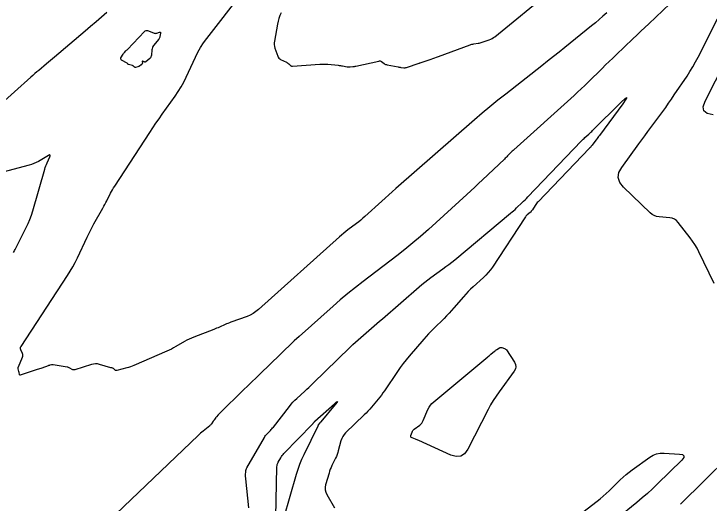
# Model space of a CAD drawing. Extents: x 1005228 to 1008882, y 1883389 to 1885754.
# Drawn here: x 1007530.8 to 1007701.9, y 1884232.3 to 1884352.9 of the extents above; entities that cross this region are included whole.
import ezdxf

# ---------------------------------------------------------------- set-up
doc = ezdxf.new("R2010")
doc.units = 0
doc.layers.add('C-ANNO-NOTE', color=7, linetype='Continuous')
doc.layers.add('S_BRIDGE', color=7, linetype='Continuous')

msp = doc.modelspace()

# ---------------------------------------------------------------- linework, layer by layer
at = {"layer": 'C-ANNO-NOTE'}
for points in [[(1007676.72, 1884353.14), (1007675.81, 1884352.3), (1007674.89, 1884351.47), (1007673.95, 1884350.67), (1007672.99, 1884349.88), (1007666.43, 1884344.6), (1007665.01, 1884343.46), (1007663.59, 1884342.33), (1007662.16, 1884341.2), (1007660.74, 1884340.07), (1007651.86, 1884333.12), (1007649.92, 1884331.57), (1007647.99, 1884330), (1007646.09, 1884328.4), (1007644.21, 1884326.78), (1007624.8, 1884309.81), (1007623.93, 1884309.05), (1007623.06, 1884308.28), (1007622.2, 1884307.5), (1007621.34, 1884306.73), (1007617.18, 1884302.94), (1007616.68, 1884302.5), (1007616.18, 1884302.07), (1007615.66, 1884301.65), (1007615.14, 1884301.24), (1007613.02, 1884299.63), (1007612.49, 1884299.22), (1007611.97, 1884298.8), (1007611.47, 1884298.37), (1007610.97, 1884297.93), (1007591.01, 1884280.04), (1007590.36, 1884279.52), (1007589.68, 1884279.06), (1007588.96, 1884278.67), (1007588.19, 1884278.35), (1007584.19, 1884276.89), (1007583.84, 1884276.76), (1007583.48, 1884276.62), (1007583.13, 1884276.47), (1007582.78, 1884276.32), (1007581.38, 1884275.71), (1007581.03, 1884275.56), (1007580.68, 1884275.41), (1007580.32, 1884275.27), (1007579.97, 1884275.13), (1007575.04, 1884273.24), (1007574.47, 1884273.01), (1007573.9, 1884272.75), (1007573.34, 1884272.47), (1007572.8, 1884272.16), (1007570.64, 1884270.89), (1007570.1, 1884270.58), (1007569.55, 1884270.29), (1007568.98, 1884270.01), (1007568.41, 1884269.75), (1007560.3, 1884266.24), (1007559.87, 1884266.06), (1007559.44, 1884265.91), (1007559.01, 1884265.77), (1007558.56, 1884265.65), (1007556.09, 1884265.02), (1007555.99, 1884265.01), (1007555.91, 1884265.02), (1007555.82, 1884265.05), (1007555.74, 1884265.11), (1007555.4, 1884265.42), (1007555.34, 1884265.46), (1007555.29, 1884265.5), (1007555.23, 1884265.52), (1007555.17, 1884265.55), (1007554.91, 1884265.63), (1007554.84, 1884265.65), (1007554.78, 1884265.66), (1007554.72, 1884265.68), (1007554.65, 1884265.7), (1007551.83, 1884266.51), (1007551.34, 1884266.62), (1007550.85, 1884266.65), (1007550.36, 1884266.6), (1007549.87, 1884266.48), (1007545.77, 1884265.17), (1007545.61, 1884265.14), (1007545.45, 1884265.14), (1007545.29, 1884265.17), (1007545.14, 1884265.24), (1007544.55, 1884265.59), (1007544.4, 1884265.68), (1007544.24, 1884265.74), (1007544.08, 1884265.79), (1007543.91, 1884265.83), (1007540.42, 1884266.39), (1007540.32, 1884266.4), (1007540.21, 1884266.4), (1007540.11, 1884266.4), (1007540.01, 1884266.38), (1007539.6, 1884266.29), (1007539.5, 1884266.26), (1007539.4, 1884266.23), (1007539.3, 1884266.2), (1007539.2, 1884266.17), (1007537.67, 1884265.61), (1007537.38, 1884265.51), (1007537.09, 1884265.41), (1007536.8, 1884265.32), (1007536.51, 1884265.22), (1007532.34, 1884263.9), (1007532.27, 1884263.89), (1007532.21, 1884263.91), (1007532.17, 1884263.95), (1007532.14, 1884264.02), (1007532.05, 1884264.51), (1007532.05, 1884264.53), (1007532.04, 1884264.55), (1007532.03, 1884264.57), (1007532.03, 1884264.59), (1007531.99, 1884264.66), (1007531.98, 1884264.68), (1007531.98, 1884264.69), (1007531.97, 1884264.71), (1007531.97, 1884264.73), (1007531.84, 1884265.45), (1007531.83, 1884265.57), (1007531.84, 1884265.69), (1007531.86, 1884265.81), (1007531.9, 1884265.93), (1007532.88, 1884268.3), (1007532.95, 1884268.53), (1007532.97, 1884268.76), (1007532.94, 1884268.98), (1007532.87, 1884269.21), (1007532.47, 1884270.1), (1007532.39, 1884270.33), (1007532.38, 1884270.54), (1007532.43, 1884270.76), (1007532.53, 1884270.96), (1007543.96, 1884288.38), (1007544.63, 1884289.44), (1007545.26, 1884290.52), (1007545.85, 1884291.62), (1007546.4, 1884292.74), (1007548.82, 1884297.88), (1007549.22, 1884298.7), (1007549.63, 1884299.52), (1007550.05, 1884300.33), (1007550.49, 1884301.13), (1007552.68, 1884305.03), (1007552.93, 1884305.47), (1007553.17, 1884305.92), (1007553.41, 1884306.38), (1007553.64, 1884306.83), (1007554.57, 1884308.66), (1007554.81, 1884309.11), (1007555.06, 1884309.55), (1007555.32, 1884309.99), (1007555.59, 1884310.42), (1007564.24, 1884323.66), (1007564.99, 1884324.79), (1007565.75, 1884325.92), (1007566.52, 1884327.04), (1007567.3, 1884328.15), (1007570.46, 1884332.59), (1007571.22, 1884333.71), (1007571.93, 1884334.86), (1007572.59, 1884336.05), (1007573.19, 1884337.26), (1007575.48, 1884342.18), (1007576.08, 1884343.39), (1007576.75, 1884344.56), (1007577.49, 1884345.69), (1007578.28, 1884346.79), (1007587.15, 1884358.27)], [(1007692.25, 1884355.32), (1007687.09, 1884350.43), (1007686.11, 1884349.5), (1007685.14, 1884348.57), (1007684.16, 1884347.64), (1007683.18, 1884346.71), (1007679.07, 1884342.79), (1007678.2, 1884341.96), (1007677.33, 1884341.12), (1007676.47, 1884340.28), (1007675.61, 1884339.44), (1007672.18, 1884336.05), (1007671.32, 1884335.21), (1007670.45, 1884334.38), (1007669.57, 1884333.55), (1007668.68, 1884332.74), (1007653.86, 1884319.41), (1007653.66, 1884319.22), (1007653.46, 1884319.04), (1007653.27, 1884318.85), (1007653.08, 1884318.65), (1007652.32, 1884317.86), (1007652.14, 1884317.67), (1007651.94, 1884317.47), (1007651.75, 1884317.28), (1007651.55, 1884317.09), (1007646.16, 1884311.96), (1007645.19, 1884311.05), (1007644.22, 1884310.14), (1007643.24, 1884309.23), (1007642.26, 1884308.33), (1007632.82, 1884299.75), (1007630.92, 1884298.06), (1007628.99, 1884296.42), (1007627.03, 1884294.82), (1007625.03, 1884293.26), (1007616.74, 1884286.95), (1007614.84, 1884285.48), (1007612.98, 1884283.97), (1007611.14, 1884282.42), (1007609.34, 1884280.84), (1007601.01, 1884273.37), (1007599.81, 1884272.29), (1007598.63, 1884271.19), (1007597.46, 1884270.08), (1007596.3, 1884268.96), (1007591.4, 1884264.19), (1007590.38, 1884263.2), (1007589.37, 1884262.21), (1007588.35, 1884261.22), (1007587.34, 1884260.22), (1007581.45, 1884254.47), (1007581.35, 1884254.37), (1007581.25, 1884254.27), (1007581.16, 1884254.17), (1007581.06, 1884254.07), (1007580.65, 1884253.61), (1007580.57, 1884253.52), (1007580.5, 1884253.43), (1007580.44, 1884253.34), (1007580.37, 1884253.25), (1007580.11, 1884252.88), (1007580.05, 1884252.79), (1007579.99, 1884252.69), (1007579.92, 1884252.6), (1007579.86, 1884252.51), (1007579.44, 1884251.88), (1007579.35, 1884251.75), (1007579.24, 1884251.62), (1007579.13, 1884251.51), (1007579, 1884251.4), (1007577.34, 1884250.06), (1007577.02, 1884249.8), (1007576.71, 1884249.54), (1007576.41, 1884249.26), (1007576.11, 1884248.98), (1007555.97, 1884229.72)], [(1007553.64, 1884353.17), (1007552.32, 1884352.01), (1007550.99, 1884350.86), (1007549.65, 1884349.72), (1007548.32, 1884348.58), (1007540.8, 1884342.19), (1007540.31, 1884341.78), (1007539.82, 1884341.37), (1007539.33, 1884340.97), (1007538.84, 1884340.56), (1007536.88, 1884338.95), (1007536.39, 1884338.55), (1007535.9, 1884338.14), (1007535.42, 1884337.72), (1007534.95, 1884337.3), (1007526.78, 1884330.02)], [(1007703.15, 1884286.4), (1007699.42, 1884294.26), (1007698.96, 1884295.17), (1007698.45, 1884296.05), (1007697.89, 1884296.89), (1007697.29, 1884297.71), (1007694.32, 1884301.5), (1007693.89, 1884301.96), (1007693.4, 1884302.3), (1007692.85, 1884302.52), (1007692.23, 1884302.63), (1007689.65, 1884302.85), (1007689.02, 1884302.95), (1007688.44, 1884303.16), (1007687.91, 1884303.46), (1007687.42, 1884303.86), (1007680.84, 1884310.21), (1007679.95, 1884311.35), (1007679.58, 1884312.54), (1007679.74, 1884313.77), (1007680.42, 1884315.05), (1007684.64, 1884320.85), (1007685.37, 1884321.85), (1007686.1, 1884322.85), (1007686.83, 1884323.85), (1007687.57, 1884324.85), (1007690.51, 1884328.83), (1007691.25, 1884329.83), (1007691.96, 1884330.84), (1007692.67, 1884331.85), (1007693.37, 1884332.88), (1007696.5, 1884337.55), (1007697.23, 1884338.69), (1007697.93, 1884339.84), (1007698.59, 1884341.01), (1007699.22, 1884342.21), (1007704, 1884351.61)], [(1007702.91, 1884328.02), (1007701.46, 1884328.29), (1007700.66, 1884328.94), (1007700.5, 1884329.96), (1007700.98, 1884331.36), (1007711.16, 1884351.41)], [(1007588.62, 1884231.2), (1007587.87, 1884238.3), (1007587.85, 1884238.53), (1007587.83, 1884238.76), (1007587.83, 1884239), (1007587.83, 1884239.23), (1007587.85, 1884240.18), (1007587.87, 1884240.41), (1007587.92, 1884240.63), (1007588, 1884240.85), (1007588.1, 1884241.06), (1007592.44, 1884248.53), (1007592.59, 1884248.77), (1007592.75, 1884249), (1007592.93, 1884249.22), (1007593.12, 1884249.42), (1007593.91, 1884250.24), (1007594.1, 1884250.44), (1007594.29, 1884250.65), (1007594.47, 1884250.87), (1007594.65, 1884251.09), (1007598.59, 1884256.18), (1007599.01, 1884256.7), (1007599.45, 1884257.2), (1007599.92, 1884257.68), (1007600.41, 1884258.14), (1007602.42, 1884259.94), (1007602.92, 1884260.39), (1007603.41, 1884260.85), (1007603.9, 1884261.31), (1007604.38, 1884261.78), (1007613.57, 1884270.77), (1007614.21, 1884271.38), (1007614.85, 1884271.98), (1007615.5, 1884272.57), (1007616.16, 1884273.15), (1007618.83, 1884275.45), (1007619.49, 1884276.02), (1007620.16, 1884276.6), (1007620.82, 1884277.18), (1007621.49, 1884277.75), (1007630.55, 1884285.64), (1007631.25, 1884286.23), (1007631.96, 1884286.81), (1007632.69, 1884287.37), (1007633.43, 1884287.91), (1007636.41, 1884290.05), (1007637.15, 1884290.59), (1007637.88, 1884291.15), (1007638.6, 1884291.72), (1007639.31, 1884292.3), (1007653.05, 1884303.75), (1007653.42, 1884304.06), (1007653.79, 1884304.38), (1007654.15, 1884304.71), (1007654.51, 1884305.04), (1007655.92, 1884306.38), (1007656.27, 1884306.72), (1007656.62, 1884307.06), (1007656.96, 1884307.41), (1007657.3, 1884307.76), (1007670.47, 1884321.51), (1007670.69, 1884321.74), (1007670.92, 1884321.96), (1007671.15, 1884322.18), (1007671.38, 1884322.39), (1007672.33, 1884323.25), (1007672.56, 1884323.46), (1007672.8, 1884323.68), (1007673.03, 1884323.9), (1007673.25, 1884324.12), (1007680.31, 1884331.09), (1007681.26, 1884331.98), (1007681.65, 1884332.22), (1007681.46, 1884331.81), (1007680.72, 1884330.74), (1007674.94, 1884322.93), (1007674.74, 1884322.66), (1007674.54, 1884322.39), (1007674.34, 1884322.12), (1007674.14, 1884321.85), (1007673.35, 1884320.76), (1007673.15, 1884320.5), (1007672.94, 1884320.24), (1007672.72, 1884319.98), (1007672.49, 1884319.74), (1007659.84, 1884306.6), (1007659.64, 1884306.39), (1007659.46, 1884306.16), (1007659.28, 1884305.93), (1007659.12, 1884305.68), (1007658.43, 1884304.57), (1007658.3, 1884304.39), (1007658.16, 1884304.22), (1007658.01, 1884304.05), (1007657.85, 1884303.9), (1007657.17, 1884303.32), (1007657, 1884303.17), (1007656.85, 1884303.01), (1007656.71, 1884302.84), (1007656.58, 1884302.65), (1007648.6, 1884290.49), (1007648.11, 1884289.79), (1007647.57, 1884289.13), (1007647, 1884288.51), (1007646.39, 1884287.91), (1007643.84, 1884285.62), (1007643.22, 1884285.04), (1007642.61, 1884284.44), (1007642.03, 1884283.82), (1007641.46, 1884283.18), (1007639.11, 1884280.44), (1007638.52, 1884279.77), (1007637.92, 1884279.12), (1007637.31, 1884278.48), (1007636.68, 1884277.85), (1007634.13, 1884275.35), (1007633.5, 1884274.72), (1007632.88, 1884274.08), (1007632.28, 1884273.42), (1007631.69, 1884272.75), (1007628.07, 1884268.53), (1007627.32, 1884267.63), (1007626.59, 1884266.7), (1007625.89, 1884265.76), (1007625.22, 1884264.79), (1007621.98, 1884260), (1007621.62, 1884259.47), (1007621.24, 1884258.95), (1007620.84, 1884258.44), (1007620.44, 1884257.94), (1007618.79, 1884255.96), (1007618.37, 1884255.47), (1007617.94, 1884254.99), (1007617.49, 1884254.53), (1007617.03, 1884254.07), (1007612.45, 1884249.68), (1007612.06, 1884249.26), (1007611.74, 1884248.79), (1007611.49, 1884248.28), (1007611.3, 1884247.72), (1007610.65, 1884245.26), (1007610.51, 1884244.78), (1007610.35, 1884244.31), (1007610.17, 1884243.85), (1007609.96, 1884243.4), (1007609.07, 1884241.61), (1007608.86, 1884241.15), (1007608.68, 1884240.69), (1007608.51, 1884240.23), (1007608.36, 1884239.75), (1007607.53, 1884236.87), (1007607.41, 1884236.24), (1007607.42, 1884235.62), (1007607.56, 1884235.02), (1007607.82, 1884234.43), (1007609.69, 1884231.14)], [(1007530.69, 1884294.09), (1007530.82, 1884294.33), (1007530.95, 1884294.58), (1007531.08, 1884294.83), (1007533.83, 1884300.24), (1007534.31, 1884301.23), (1007534.73, 1884302.24), (1007535.11, 1884303.27), (1007535.44, 1884304.33), (1007538.37, 1884314.63), (1007538.49, 1884315.02), (1007538.62, 1884315.4), (1007538.77, 1884315.78), (1007538.94, 1884316.15), (1007539.62, 1884317.63), (1007539.72, 1884317.93), (1007539.7, 1884318.09), (1007539.54, 1884318.1), (1007539.26, 1884317.96), (1007536.8, 1884316.53), (1007536.26, 1884316.24), (1007535.71, 1884315.98), (1007535.14, 1884315.77), (1007534.56, 1884315.59), (1007528.02, 1884313.84)], [(1007595.25, 1884228.91), (1007595.54, 1884241.26), (1007595.57, 1884241.57), (1007595.63, 1884241.87), (1007595.73, 1884242.16), (1007595.87, 1884242.44), (1007596.51, 1884243.53), (1007596.68, 1884243.8), (1007596.86, 1884244.05), (1007597.06, 1884244.3), (1007597.27, 1884244.53), (1007604.25, 1884251.76), (1007604.31, 1884251.82), (1007604.37, 1884251.88), (1007604.42, 1884251.94), (1007604.47, 1884252.01), (1007604.67, 1884252.27), (1007604.72, 1884252.33), (1007604.78, 1884252.39), (1007604.84, 1884252.45), (1007604.9, 1884252.51), (1007609.7, 1884256.81), (1007610.24, 1884257.28), (1007610.46, 1884257.4), (1007610.34, 1884257.18), (1007609.9, 1884256.62), (1007606.35, 1884252.35), (1007606.3, 1884252.29), (1007606.24, 1884252.22), (1007606.18, 1884252.16), (1007606.12, 1884252.1), (1007605.81, 1884251.8), (1007605.78, 1884251.77), (1007605.75, 1884251.73), (1007605.73, 1884251.69), (1007605.72, 1884251.65), (1007605.67, 1884251.46), (1007605.65, 1884251.42), (1007605.64, 1884251.38), (1007605.62, 1884251.33), (1007605.6, 1884251.29), (1007602.15, 1884244.27), (1007601.6, 1884243.08), (1007601.1, 1884241.86), (1007600.65, 1884240.63), (1007600.26, 1884239.37), (1007597.14, 1884228.53)], [(1007694.9, 1884232.06), (1007712.51, 1884249.47)], [(1007656.4, 1884219.04), (1007674.4, 1884232.83), (1007675.15, 1884233.43), (1007675.89, 1884234.05), (1007676.61, 1884234.69), (1007677.31, 1884235.35), (1007680.08, 1884238.05), (1007680.78, 1884238.71), (1007681.5, 1884239.35), (1007682.25, 1884239.95), (1007683.02, 1884240.53), (1007687.37, 1884243.69), (1007688.17, 1884244.17), (1007689.02, 1884244.5), (1007689.9, 1884244.67), (1007690.84, 1884244.68), (1007694.66, 1884244.43), (1007695.41, 1884244.29), (1007695.75, 1884244), (1007695.68, 1884243.55), (1007695.21, 1884242.96), (1007689.27, 1884237.08), (1007688.03, 1884235.89), (1007686.78, 1884234.74), (1007685.49, 1884233.61), (1007684.18, 1884232.51), (1007659.97, 1884212.81)]]:
    msp.add_lwpolyline(points, dxfattribs=at)
for points in [[(1007561.6, 1884339.96), (1007561.51, 1884339.92), (1007561.41, 1884339.88), (1007561.32, 1884339.85), (1007560.72, 1884339.68), (1007560.64, 1884339.67), (1007560.58, 1884339.67), (1007560.51, 1884339.7), (1007560.45, 1884339.74), (1007560.23, 1884339.96), (1007560.17, 1884340.01), (1007560.11, 1884340.05), (1007560.04, 1884340.08), (1007559.97, 1884340.11), (1007558.96, 1884340.39), (1007558.93, 1884340.41), (1007558.9, 1884340.43), (1007558.87, 1884340.45), (1007558.85, 1884340.48), (1007558.76, 1884340.61), (1007558.74, 1884340.64), (1007558.71, 1884340.67), (1007558.68, 1884340.69), (1007558.65, 1884340.72), (1007557.3, 1884341.48), (1007557.15, 1884341.6), (1007557.07, 1884341.73), (1007557.07, 1884341.89), (1007557.14, 1884342.07), (1007557.67, 1884342.97), (1007557.74, 1884343.08), (1007557.81, 1884343.18), (1007557.89, 1884343.28), (1007557.98, 1884343.37), (1007558.35, 1884343.74), (1007558.44, 1884343.83), (1007558.53, 1884343.92), (1007558.62, 1884344.01), (1007558.71, 1884344.1), (1007562.91, 1884348.51), (1007563.13, 1884348.69), (1007563.37, 1884348.79), (1007563.63, 1884348.79), (1007563.9, 1884348.72), (1007565.28, 1884348.14), (1007565.45, 1884348.08), (1007565.61, 1884348.06), (1007565.78, 1884348.07), (1007565.95, 1884348.11), (1007566.63, 1884348.34), (1007566.77, 1884348.36), (1007566.86, 1884348.33), (1007566.9, 1884348.24), (1007566.89, 1884348.1), (1007566.74, 1884347.32), (1007566.69, 1884347.14), (1007566.62, 1884346.97), (1007566.53, 1884346.8), (1007566.43, 1884346.65), (1007565.18, 1884345.06), (1007565.01, 1884344.82), (1007564.89, 1884344.56), (1007564.8, 1884344.29), (1007564.76, 1884344), (1007564.64, 1884342.72), (1007564.6, 1884342.48), (1007564.51, 1884342.26), (1007564.39, 1884342.07), (1007564.22, 1884341.9), (1007563.23, 1884341.06), (1007563.15, 1884341.01), (1007563.07, 1884340.98), (1007562.98, 1884340.98), (1007562.89, 1884341.01), (1007562.43, 1884341.18), (1007562.39, 1884341.19), (1007562.37, 1884341.19), (1007562.36, 1884341.16), (1007562.36, 1884341.13), (1007562.43, 1884340.89), (1007562.43, 1884340.87), (1007562.43, 1884340.85), (1007562.43, 1884340.82), (1007562.43, 1884340.8), (1007562.41, 1884340.72), (1007562.4, 1884340.7), (1007562.39, 1884340.68), (1007562.39, 1884340.66), (1007562.38, 1884340.64), (1007562.26, 1884340.42), (1007562.24, 1884340.38), (1007562.21, 1884340.34), (1007562.18, 1884340.31), (1007562.14, 1884340.29), (1007561.69, 1884340.01)], [(1007632.98, 1884255.95), (1007633.31, 1884256.45), (1007633.69, 1884256.91), (1007634.14, 1884257.33), (1007647.44, 1884268.38), (1007647.64, 1884268.54), (1007647.83, 1884268.7), (1007648.03, 1884268.86), (1007648.22, 1884269.02), (1007649.11, 1884269.74), (1007649.25, 1884269.85), (1007649.4, 1884269.96), (1007649.54, 1884270.06), (1007649.69, 1884270.16), (1007650.31, 1884270.57), (1007650.46, 1884270.64), (1007650.6, 1884270.68), (1007650.75, 1884270.68), (1007650.91, 1884270.65), (1007651.54, 1884270.45), (1007651.69, 1884270.38), (1007651.82, 1884270.3), (1007651.94, 1884270.19), (1007652.04, 1884270.07), (1007654.01, 1884267.04), (1007654.27, 1884266.49), (1007654.35, 1884265.95), (1007654.24, 1884265.41), (1007653.95, 1884264.88), (1007650.22, 1884259.74), (1007649.49, 1884258.69), (1007648.8, 1884257.62), (1007648.15, 1884256.52), (1007647.55, 1884255.4), (1007642.51, 1884245.63), (1007641.73, 1884244.52), (1007640.78, 1884243.91), (1007639.65, 1884243.8), (1007638.35, 1884244.18), (1007630.47, 1884247.73), (1007630.26, 1884247.82), (1007630.06, 1884247.91), (1007629.85, 1884247.99), (1007629.64, 1884248.07), (1007628.8, 1884248.4), (1007628.62, 1884248.5), (1007628.52, 1884248.63), (1007628.48, 1884248.79), (1007628.52, 1884248.99), (1007628.79, 1884249.84), (1007628.88, 1884250.05), (1007628.99, 1884250.23), (1007629.13, 1884250.39), (1007629.29, 1884250.54), (1007630.68, 1884251.57), (1007630.95, 1884251.8), (1007631.19, 1884252.06), (1007631.39, 1884252.35), (1007631.55, 1884252.67), (1007632.71, 1884255.41)]]:
    msp.add_lwpolyline(points, close=True, dxfattribs=at)
at = {"layer": 'S_BRIDGE'}
msp.add_lwpolyline([(1007596.54, 1884353.12), (1007596.27, 1884352.43), (1007596.03, 1884351.74), (1007595.84, 1884351.03), (1007595.69, 1884350.31), (1007594.92, 1884346.15), (1007594.87, 1884345.71), (1007594.87, 1884345.28), (1007594.93, 1884344.85), (1007595.05, 1884344.43), (1007595.74, 1884342.45), (1007595.86, 1884342.19), (1007596.01, 1884341.97), (1007596.21, 1884341.78), (1007596.45, 1884341.64), (1007597.88, 1884340.93), (1007597.95, 1884340.9), (1007598.02, 1884340.86), (1007598.08, 1884340.82), (1007598.15, 1884340.77), (1007598.39, 1884340.59), (1007598.46, 1884340.54), (1007598.52, 1884340.49), (1007598.57, 1884340.44), (1007598.63, 1884340.39), (1007598.97, 1884340.08), (1007599.05, 1884340.03), (1007599.14, 1884339.99), (1007599.23, 1884339.96), (1007599.33, 1884339.96), (1007606.07, 1884340.48), (1007606.58, 1884340.51), (1007607.09, 1884340.51), (1007607.6, 1884340.49), (1007608.1, 1884340.45), (1007610.63, 1884340.2), (1007610.89, 1884340.18), (1007611.15, 1884340.14), (1007611.41, 1884340.1), (1007611.66, 1884340.06), (1007612.86, 1884339.85), (1007613.03, 1884339.82), (1007613.21, 1884339.81), (1007613.38, 1884339.81), (1007613.56, 1884339.82), (1007614.26, 1884339.88), (1007614.44, 1884339.9), (1007614.61, 1884339.92), (1007614.79, 1884339.95), (1007614.96, 1884339.99), (1007620.61, 1884341.25), (1007620.8, 1884341.27), (1007620.98, 1884341.26), (1007621.15, 1884341.2), (1007621.32, 1884341.1), (1007621.96, 1884340.62), (1007622.12, 1884340.51), (1007622.3, 1884340.43), (1007622.48, 1884340.36), (1007622.67, 1884340.31), (1007625.4, 1884339.79), (1007625.57, 1884339.76), (1007625.74, 1884339.73), (1007625.91, 1884339.7), (1007626.08, 1884339.68), (1007626.75, 1884339.6), (1007626.92, 1884339.59), (1007627.09, 1884339.6), (1007627.25, 1884339.63), (1007627.41, 1884339.67), (1007630.58, 1884340.73), (1007630.6, 1884340.73), (1007630.61, 1884340.74), (1007630.63, 1884340.74), (1007630.65, 1884340.75), (1007630.71, 1884340.76), (1007630.73, 1884340.77), (1007630.74, 1884340.77), (1007630.76, 1884340.78), (1007630.78, 1884340.78), (1007633.48, 1884341.71), (1007633.93, 1884341.87), (1007634.38, 1884342.03), (1007634.84, 1884342.19), (1007635.29, 1884342.36), (1007643.07, 1884345.2), (1007643.31, 1884345.28), (1007643.55, 1884345.36), (1007643.8, 1884345.41), (1007644.05, 1884345.46), (1007645.06, 1884345.63), (1007645.31, 1884345.68), (1007645.56, 1884345.74), (1007645.8, 1884345.8), (1007646.04, 1884345.88), (1007647.82, 1884346.48), (1007648.18, 1884346.63), (1007648.53, 1884346.8), (1007648.87, 1884347.01), (1007649.18, 1884347.24), (1007677.27, 1884370.32)], dxfattribs=at)

doc.saveas('drawing.dxf')
